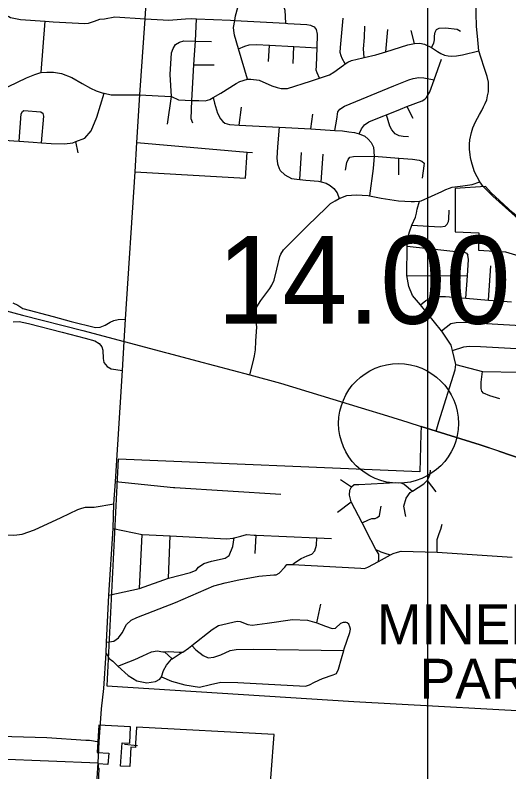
# Model space of a CAD drawing. Extents: x 1659811 to 1934326, y 644115 to 934867.
# Drawn here: x 1840906 to 1847092, y 754351 to 763835 of the extents above; entities that cross this region are included whole.
import ezdxf

# ---------------------------------------------------------------- set-up
doc = ezdxf.new("R2010")
doc.units = 0
for name, color, linetype in [('Default', 7, 'Continuous'), ('GM_X_City_Street', 7, 'Continuous'), ('GM_X_Corporation', 7, 'Continuous'), ('GM_X_Corporation_Text', 7, 'Continuous'), ('GM_X_County_Road', 7, 'Continuous'), ('GM_X_State_Route', 7, 'Continuous'), ('GM_X_Township', 7, 'Continuous'), ('SH_Text', 7, 'Continuous')]:
    doc.layers.add(name, color=color, linetype=linetype)

msp = doc.modelspace()

# ---------------------------------------------------------------- linework, layer by layer
at = {"layer": 'Default'}
msp.add_circle((1845709.2, 758718.6), 750, dxfattribs=at)
at = {"layer": 'GM_X_City_Street'}
for points in [[(1842272.8, 759743.5), (1842289.5, 760025.3), (1842410.7, 761872.5), (1842432, 762236.9), (1842469.3, 762837.5), (1842535.6, 763790.2), (1842582.7, 764517.5), (1842610.2, 764890.3), (1842652.9, 765394.3), (1842655.8, 765523)], [(1843816.7, 763031.1), (1843706.2, 763413.8), (1843656, 763585.4), (1843644.9, 763641.7), (1843643.6, 763679.9), (1843657.1, 763767.9), (1843666.3, 763827.9), (1843694.2, 763931.6), (1843709, 763975.5), (1843733, 764010.3), (1843777.3, 764074.8), (1843797.5, 764104.2), (1843841, 764177.6)], [(1846771, 761689.2), (1846728.6, 761744.8), (1846693, 761806.4), (1846670.9, 761855.7), (1846658.4, 761883.4), (1846647.1, 761912.3), (1846630.2, 761965.5), (1846617.7, 762014.7), (1846609.1, 762051.7), (1846605.2, 762083.2), (1846600.3, 762155.5), (1846599.9, 762216.6), (1846604.2, 762273.3), (1846623.6, 762362.5), (1846642, 762421.1), (1846673.8, 762496.6), (1846723, 762588.4), (1846751.6, 762638.8), (1846775.3, 762684.9), (1846795.7, 762727.5), (1846813.7, 762773.1), (1846825.8, 762821.6), (1846835.5, 762874), (1846837.4, 762949.6), (1846834.5, 762996.1), (1846820.9, 763065), (1846788, 763164.9), (1846739.5, 763309.4), (1846716.2, 763386.9), (1846701.7, 763523.6), (1846685.2, 763696.2), (1846671.6, 764177.2)], [(1843777.3, 764074.8), (1844073, 764023), (1844190.9, 763998.8), (1844240.6, 763975.8), (1844270.2, 763947.2), (1844285.4, 763896.8), (1844294.2, 763733.3)], [(1840220.2, 763975.8), (1840438.6, 763956.5), (1840596.8, 763937.6), (1840670.5, 763908.2), (1840789.7, 763841.9), (1840813.4, 763823.4), (1840825.4, 763817.2), (1840849.2, 763804.7), (1840975.2, 763778.4), (1841284, 763759.1), (1841382, 763753), (1841780.8, 763731.7), (1841825, 763732.9), (1841899.7, 763759.6), (1841968.3, 763782.5), (1842026.6, 763789.4), (1842153.4, 763815.4), (1842535.6, 763790.2)], [(1841233.3, 763114.7), (1841284, 763759.1)], [(1842535.6, 763790.2), (1842759.5, 763775.8), (1842831.5, 763771.3), (1842881.8, 763777.6), (1843039.7, 763789.1), (1843116, 763791.7), (1843179.9, 763789), (1843603.1, 763770.8), (1843657.1, 763767.9), (1844294.2, 763733.3), (1844324.6, 763731.7), (1844559, 763717.4), (1844607, 763708.5), (1844632.9, 763698), (1844656.8, 763687.5)], [(1843117.8, 762766.4), (1843146.2, 763213.8), (1843154.1, 763337.8), (1843164, 763510.1), (1843179.9, 763789)], [(1845040.5, 763224.4), (1845002.9, 763292.2), (1844989.5, 763326.5), (1844980.1, 763364.8), (1844981.3, 763431), (1845017.8, 763795.2)], [(1844719.1, 763044.7), (1844688.8, 763111.4), (1844679.3, 763143.7), (1844680.3, 763197.8), (1844688.8, 763424.2), (1844695.3, 763596.6), (1844680.8, 763653.6), (1844656.8, 763687.5)], [(1845278.9, 763305.2), (1845269.8, 763411.7), (1845282.4, 763555.8), (1845286.9, 763696.1)], [(1845552, 763374.5), (1845577, 763654.7)], [(1845911.4, 763481), (1845865.7, 763643.5)], [(1846120.8, 763428.6), (1846151.9, 763484.9), (1846161.6, 763525.6), (1846161.6, 763576), (1846169.3, 763620.6), (1846186.8, 763653.6), (1846219.7, 763673), (1846299.3, 763676.9), (1846442.8, 763659.4), (1846487.4, 763632.3)], [(1842469.3, 762837.5), (1842696.8, 762824.7), (1842863.3, 762813.2), (1842951.5, 762772), (1843117.8, 762766.4), (1843206.2, 762763.4), (1843288.4, 762761.9), (1843346.8, 762778.9), (1843386, 762801.3), (1843482.6, 762856.6), (1843673.3, 762977.5), (1843722, 763004.7), (1843816.7, 763031.1), (1843860.9, 763034.3), (1843965, 763020.3), (1844120.2, 762949.3), (1844190, 762926), (1844240, 762915.1), (1844318.2, 762913.6), (1844604.7, 763006.7), (1844719.1, 763044.7), (1844844.8, 763086.5), (1844899.6, 763121.6), (1845019.5, 763209.7), (1845040.5, 763224.4), (1845072.3, 763246.8), (1845120.8, 763266), (1845261.9, 763301.5), (1845278.9, 763305.2), (1845425, 763336.7), (1845552, 763374.5), (1845824.1, 763461.6), (1845911.4, 763481), (1845977.3, 763482.9), (1846035.5, 763469.3), (1846120.8, 763428.6), (1846199.4, 763378.2), (1846238.2, 763354.9), (1846283.7, 763334.6), (1846329.3, 763322.9), (1846372, 763320), (1846436, 763325.8), (1846509.7, 763339.4), (1846716.2, 763386.9)], [(1842863.3, 762813.2), (1842846.8, 763088.8), (1842863.6, 763361.2), (1842884.6, 763414.9), (1842915.6, 763466.5), (1842964.3, 763495.7), (1843020.8, 763512.7), (1843164, 763510.1)], [(1843164, 763510.1), (1843365.6, 763502.4)], [(1843706.2, 763413.8), (1843781.9, 763444.8), (1843836.3, 763461.8), (1843930.8, 763468.1), (1844091.6, 763458.8), (1844395.8, 763441.2), (1844688.8, 763424.2)], [(1844081.4, 763254.8), (1844091.6, 763458.8)], [(1844389.9, 763227.1), (1844395.8, 763441.2)], [(1845217.4, 762347.7), (1845246.1, 762409.5), (1845281.1, 762459), (1845336, 762498.1), (1845513.7, 762567), (1845559, 762585.6), (1845734, 762657.3), (1845813, 762689.4), (1846006.6, 762762.6), (1846037, 762780.1), (1846060.7, 762801.9), (1846102.9, 762873.1), (1846154.9, 763022.2), (1846246, 763282.9)], [(1843146.2, 763213.8), (1843400.6, 763211)], [(1839829.5, 762822.6), (1840075.3, 762808.1), (1840251.6, 762796.8), (1840319.9, 762797.6), (1840419.4, 762815.4), (1840503, 762830.4), (1840722.9, 762896.6), (1840823.9, 762938.9), (1841048.5, 763049.1), (1841153.6, 763091.4), (1841226.2, 763114.1), (1841233.3, 763114.7), (1841302.6, 763120.8), (1841384.8, 763119.3), (1841486.8, 763101.4), (1841616.4, 763054.9), (1841747.5, 762978.3), (1841850.7, 762918.3), (1841920.3, 762885), (1841996.2, 762861.6), (1842023.4, 762855.7), (1842108.1, 762837.5), (1842469.3, 762837.5)], [(1844910.3, 762390), (1844935.3, 762529.4), (1844950.9, 762621.4), (1844975.6, 762655), (1845032.5, 762694.1), (1845650.8, 762949.6), (1845836.7, 763024.4), (1845893.2, 763039.4), (1845965.6, 763052.1), (1846027.8, 763051), (1846154.9, 763022.2)], [(1839791.1, 762249.4), (1840067.2, 762232.7), (1840157.4, 762231.1), (1840211.6, 762234.1), (1840243.1, 762240.9), (1840382.8, 762271.1), (1840505.4, 762280.9), (1840629.7, 762278.7), (1840657.6, 762276.7), (1840890.2, 762259.9), (1840958, 762255.3), (1841130.6, 762243.6), (1841236.4, 762235.2), (1841359, 762225.4), (1841523.4, 762220.4), (1841630, 762236.5), (1841667.7, 762250.7), (1841777.5, 762292), (1841859.3, 762384.8), (1841930.6, 762556), (1842023.4, 762855.7)], [(1842813.8, 762469.7), (1842863.3, 762813.2)], [(1843386, 762801.3), (1843404.2, 762729.7), (1843442.1, 762604.7), (1843477, 762535.9), (1843506.5, 762503.3), (1843532.2, 762480.8), (1843590, 762463.7), (1843712.2, 762457.5), (1844213.6, 762432.3), (1844609.9, 762408.7), (1844910.3, 762390), (1845008.9, 762383.7), (1845085, 762374.3), (1845159, 762362.9), (1845217.4, 762347.7), (1845286.6, 762316.5), (1845328.1, 762281.7), (1845365.5, 762238.9), (1845395.5, 762179.1), (1845402.3, 762069.4), (1845389.8, 761913.6), (1845345.5, 761570.6)], [(1843130.9, 762480), (1843111.9, 762536.5), (1843117.8, 762766.4)], [(1845813, 762689.4), (1845888.4, 762544.2)], [(1840958, 762255.3), (1840980.4, 762599.2), (1840997, 762627)], [(1840997, 762627), (1841015.2, 762638.7), (1841228.1, 762621.7), (1841259.3, 762602.2)], [(1841236.4, 762235.2), (1841266.8, 762570), (1841259.3, 762602.2)], [(1843712.2, 762457.5), (1843742.3, 762681.5)], [(1844609.9, 762408.7), (1844637.6, 762595)], [(1845836.1, 762308.5), (1845766.1, 762315.8), (1845716, 762322.8), (1845666.3, 762347.7), (1845627.1, 762396.5), (1845601.8, 762445.1), (1845559, 762585.6)], [(1844213.6, 762432.3), (1844195, 762186), (1844184.5, 762043.8), (1844193.2, 761971.4), (1844212.2, 761910.9), (1844225.9, 761888.6), (1844285.1, 761835.5), (1844368.5, 761787.8), (1844434.5, 761780.7)], [(1841694, 762109), (1841667.7, 762250.7)], [(1842432, 762236.9), (1843812.6, 762117.3), (1843880.8, 762113.5)], [(1843792.8, 761790.2), (1843812.6, 762117.3)], [(1844472.7, 761776.5), (1844492.6, 762114.4)], [(1844738.2, 761746.3), (1844763.1, 762091.4)], [(1845046.4, 761893.8), (1845062.2, 761987.7), (1845076.9, 762025.6), (1845099.4, 762053.2), (1845143.7, 762062.5), (1845402.3, 762069.4)], [(1845402.3, 762069.4), (1845713.4, 762043.2), (1845883.4, 762029), (1845969.4, 762017.3), (1846001.3, 762006.7), (1846029, 761980.2), (1846028.4, 761948.1), (1846005.5, 761790.1)], [(1845713.4, 761835.5), (1845713.4, 762043.2)], [(1842410.7, 761872.5), (1843792.8, 761790.2)], [(1843848, 759327.8), (1843887, 759491.5), (1843905.3, 759563.5), (1843915.7, 759641.6), (1843920.9, 759749.3), (1843935.7, 759928.9), (1843913.3, 760091.6), (1843918, 760131.6), (1843934.9, 760179.4), (1843984.4, 760256.7), (1844095.4, 760409.1), (1844122.2, 760450.7), (1844151.4, 760512.4), (1844183.9, 760652.2), (1844220.9, 760811.9), (1844233.4, 760839.8), (1844268.5, 760895.3), (1844568.7, 761194.6), (1844803.4, 761421), (1844858.4, 761472.1), (1844913.6, 761506.8), (1844964.4, 761534.9), (1845060.8, 761572.7), (1845177.4, 761582.6), (1845329.7, 761573.8), (1845345.5, 761570.6), (1845493.6, 761540.7), (1845707.7, 761506.8), (1845868, 761497.8), (1845910.1, 761499.1), (1845973.2, 761504.1), (1845992.5, 761505.6), (1846251, 761624.2), (1846303.6, 761649.7), (1846348.3, 761667.2), (1846382.9, 761677.8), (1846515.3, 761695.5), (1846630.8, 761713.4), (1846728.6, 761744.8)], [(1844434.5, 761780.7), (1844436.6, 761780.4), (1844472.7, 761776.5), (1844546.7, 761768.5), (1844705, 761755.6), (1844738.2, 761746.3), (1844804.8, 761727.7), (1844854.4, 761698.7), (1844899.9, 761661.8), (1844939.1, 761607), (1844964.4, 761534.9)], [(1846179.2, 758622.4), (1846215.8, 758737), (1846419.2, 759389.9), (1846427.3, 759457), (1846385.3, 759631.1), (1846368.6, 759698.5), (1846253.2, 759874.3), (1846248.4, 759880.1), (1845982.6, 760203.2), (1845885.2, 760321.6), (1845840.4, 760435.7), (1845813.2, 760573.8), (1845818.9, 760937.6), (1845831, 761061), (1845844.7, 761119.2), (1845877.7, 761203.8), (1845920.1, 761302), (1845935.9, 761354.2), (1845943.7, 761402.3), (1845973.2, 761504.1)], [(1845877.7, 761203.8), (1846230.1, 761181.2), (1846292.3, 761191.5), (1846318.3, 761213.6), (1846336.2, 761247.8), (1846338, 761277.9), (1846343.5, 761392.1)], [(1845818.9, 760937.6), (1846545.2, 760859.9), (1846561.3, 760850), (1846575.5, 760828)], [(1846552.4, 760288.3), (1846571.8, 760569.6), (1846585.8, 760771.9), (1846575.5, 760828)], [(1846837.8, 760264.4), (1846867.5, 760691.1)], [(1845813.2, 760573.8), (1846571.8, 760569.6)], [(1840876.3, 760229.6), (1840939.7, 760198), (1841001.2, 760157.5), (1841382.8, 760059), (1841607.9, 759995.8), (1841913.9, 759920.1), (1841972.4, 759926.1), (1842033.7, 759949.8), (1842097.8, 759988.8), (1842142.3, 760009.7), (1842196.7, 760022.3), (1842289.5, 760025.3)], [(1845982.6, 760203.2), (1846050.2, 760260.3), (1846116.4, 760294.6), (1846192.6, 760307), (1846299.1, 760309.5), (1846552.4, 760288.3), (1846837.8, 760264.4), (1847068.7, 760245), (1847125, 760243.5)], [(1840882.7, 759989.5), (1840955.6, 759996.1), (1841075, 759969.6), (1841494.4, 759860.2), (1841785.1, 759788.3), (1841904.8, 759753.1), (1841959.7, 759720.8), (1841990.7, 759679.9), (1842006.2, 759634.8), (1842009, 759533.4), (1842018.9, 759482.7), (1842058.3, 759430.6), (1842110.5, 759403.9), (1842251.3, 759382.7)], [(1846248.4, 759880.1), (1846365.1, 759969.1), (1846431.4, 759981.4), (1846527.8, 759987.9), (1847024.1, 759958.2), (1847245.1, 759943.2), (1847325.4, 759961.6), (1847451.8, 759992.2), (1847489.9, 759986.4), (1847560.6, 759918.6), (1847639.6, 759804.7), (1847649.8, 759774.7), (1847656.3, 759708)], [(1846427.3, 759457), (1846761.2, 759369.7), (1847226.2, 759361.8), (1847469, 759393), (1847770.1, 759436.5), (1847844.3, 759469), (1847904.1, 759542.8), (1847930.3, 759606.8), (1847951.2, 759695.4), (1847955.3, 759738.1), (1847948.9, 759816.2), (1847940.5, 759880.3), (1847906, 759946.3)], [(1841914.8, 753985.8), (1841927.6, 754191.3), (1841932.7, 754272.7), (1841944.7, 754466), (1841961, 754726.7), (1841986.8, 755140.9), (1842017.1, 755394.7), (1842045.2, 755840.5), (1842050.2, 755977.5), (1842081.5, 756565.5), (1842132.5, 757402.1), (1842142.4, 757708.5), (1842164.1, 757989.3), (1842251.3, 759382.7), (1842272.8, 759743.5)], [(1846385.3, 759631.1), (1846525.4, 759677.2), (1846593.7, 759685.5), (1846738.3, 759682.2), (1847188.4, 759658.3), (1847246.6, 759666.6), (1847401.2, 759691.3), (1847656.3, 759708), (1847770.6, 759711.1), (1847951.2, 759695.4)], [(1846978.9, 759025.8), (1846854.1, 759063.3), (1846775.6, 759099), (1846751.4, 759123), (1846745.2, 759155), (1846744.7, 759233.2), (1846761.2, 759369.7)], [(1845799.1, 757550.6), (1845775.1, 757683), (1845807, 757783.1), (1845856.5, 757851.2), (1845884.2, 757870.6), (1846026.6, 757962.1), (1846069.3, 758002.8), (1846090.8, 758038.4), (1846107.1, 758086.5), (1846111.4, 758130.7)], [(1842164.1, 757989.3), (1842889.9, 757914.1), (1842905.3, 757913.1)], [(1844981.8, 758014.1), (1845122, 757922.8)], [(1845122, 757922.8), (1845154.3, 757952.7), (1845210.6, 757954.3), (1845676.8, 757976.3), (1845737.8, 757974.3), (1845778.5, 757956), (1845884.2, 757870.6)], [(1846069.3, 758002.8), (1846175.1, 757861.6)], [(1842905.3, 757913.1), (1844233.3, 757830.1)], [(1845286.4, 757408), (1845254.4, 757473), (1845116.7, 757734.8), (1845093.3, 757820.5), (1845099.6, 757880.7), (1845122, 757922.8)], [(1840425.8, 757344.2), (1840686.5, 757328.1), (1840742.2, 757325), (1840881.4, 757317.1), (1840925.6, 757321.3), (1840995.8, 757331.6), (1841148.2, 757384.5), (1841484.9, 757540.4), (1841691.2, 757637.7), (1841741.4, 757657.9), (1841789.5, 757670.2), (1841896, 757668.7), (1842142.4, 757708.5)], [(1844945.3, 757604.6), (1845116.7, 757734.8)], [(1845254.4, 757473), (1845334.8, 757511.7), (1845373, 757525.5), (1845415.3, 757525.2), (1845443.5, 757537.1), (1845469.7, 757561), (1845480.1, 757613.2), (1845492.5, 757681.4)], [(1842132.5, 757402.1), (1842498.8, 757327.5), (1842847.7, 757309.7), (1843557.3, 757273.6), (1843635.6, 757278), (1843650.9, 757282.2), (1843731.9, 757304.6), (1843806.1, 757325), (1843900.6, 757317.4), (1843924.8, 757316.3), (1844686.1, 757282.1), (1844869, 757273.8)], [(1845457.9, 756989.4), (1845462.7, 757026.8), (1845461, 757079), (1845425.1, 757137.2), (1845304.1, 757372.2), (1845286.4, 757408)], [(1846194.6, 757223.7), (1846194.6, 757225.3), (1846195.4, 757261.7), (1846218, 757337.9), (1846240.4, 757391.9), (1846254.8, 757454.1)], [(1842081.5, 756565.5), (1842465.2, 756649.5), (1842826.1, 756776.8), (1843101.6, 756848.5), (1843173.7, 756880.9), (1843203.7, 756915.1), (1843269.7, 756961.5), (1843366, 756992.1), (1843536.5, 757029), (1843586.5, 757063.3), (1843632.1, 757175.8), (1843650.9, 757282.2)], [(1842465.2, 756649.5), (1842498.8, 757327.5)], [(1842826.1, 756776.8), (1842847.7, 757309.7)], [(1843913.8, 757088.9), (1843924.8, 757316.3)], [(1844380.7, 756949.3), (1844418.6, 756981), (1844490.7, 757023.5), (1844564.8, 757057.9), (1844625, 757078.2), (1844660.9, 757120.5), (1844680.6, 757190.8), (1844686.1, 757282.1)], [(1846191.8, 757103.9), (1846194.6, 757223.7)], [(1842050.2, 755977.5), (1842141.6, 755987.8), (1842202.6, 756029.9), (1842246.8, 756092.9), (1842301.5, 756196), (1842360.4, 756252.8), (1842431.9, 756286.5), (1842913.6, 756471.6), (1843397, 756680.9), (1843538.6, 756721.3), (1843708.2, 756759), (1843958.4, 756804.5), (1844145.5, 756819.5), (1844175.6, 756818.8), (1844214.3, 756839.8), (1844284.6, 756918.2), (1844309.6, 756951.7), (1844365.8, 756950.2), (1844380.7, 756949.3), (1845235.9, 756902.8), (1845284.1, 756901.5), (1845326.7, 756918.5), (1845457.9, 756989.4), (1845606.7, 757069.8), (1845642.4, 757089.3), (1845695, 757106.5), (1845743, 757116.8), (1846191.8, 757103.9), (1847132.2, 757043.2)], [(1845425.1, 757137.2), (1845489, 757110.3), (1845563.3, 757083.8), (1845606.7, 757069.8)], [(1844685.7, 756218.6), (1844737.7, 756451.1)], [(1842194.7, 755677.1), (1842329.1, 755731.7), (1842407.7, 755759.3), (1842504.4, 755804.9), (1842615.3, 755856.4), (1842685.8, 755868), (1842758, 755855.5), (1842776.3, 755856.9), (1842828.4, 755861.1), (1842963.1, 755852.1), (1842998.2, 755850.3), (1843007.3, 755849.8), (1843078, 755901.6), (1843118.4, 755933.9), (1843372.8, 756136.7), (1843455.5, 756186.3), (1843687, 756239.1), (1843727.2, 756234.8), (1843823.5, 756198), (1843873.7, 756187.6), (1844062.8, 756214.5), (1844382.8, 756262.6), (1844569.7, 756251.3), (1844685.7, 756218.6), (1844792.4, 756175.6), (1844878.7, 756146.9), (1844920.9, 756150.7), (1844985.6, 756214.5), (1845019.9, 756226.3), (1845046, 756228.2)], [(1842045.2, 755840.5), (1842086.1, 755771.5), (1842130.1, 755737), (1842194.7, 755677.1), (1842324.1, 755557), (1842432.3, 755492.1), (1842554.8, 755467.1), (1842665.4, 755484.5), (1842717.9, 755514.3), (1842738.1, 755542.3), (1842864.5, 755487.2), (1843031.1, 755439.9), (1843217.9, 755414.6), (1843352.8, 755445.9), (1843481.6, 755477.2), (1843694.7, 755469.7), (1844544.9, 755424), (1844593.2, 755439.8), (1844657.7, 755475.5), (1844758.5, 755523.1), (1844891.5, 755566.4), (1844933.8, 755584.2), (1844956.2, 755636.3), (1844995.2, 755772.6), (1845024, 755871.9), (1845030, 755892.8), (1845097.5, 756097.3), (1845105.8, 756141.4), (1845100, 756169.6), (1845086.1, 756203.8), (1845064.1, 756220), (1845046, 756228.2)], [(1843118.4, 755933.9), (1843170.3, 755880.9), (1843260.4, 755810), (1843324.6, 755781.5), (1843397, 755787), (1843483.6, 755816.6), (1843598.5, 755870.1), (1843675, 755885.6), (1843894.1, 755888.2), (1845024, 755871.9)], [(1842738.1, 755542.3), (1842766.8, 755622.4), (1842801.3, 755686.5), (1842864.1, 755762.4), (1842874.8, 755769.4), (1842998.2, 755850.3)], [(1842776.3, 755856.9), (1842874.8, 755769.4)], [(1840666.1, 754803.3), (1840673.1, 754802.8), (1840717.8, 754799.5), (1841304, 754779.9), (1841792.9, 754750.1)], [(1841792.9, 754750.1), (1841839.4, 754747.3), (1841961, 754726.7)], [(1842278.4, 754697.6), (1842437.1, 754683.1)], [(1839187.1, 754615), (1839188, 754614.9), (1839592.4, 754587.6), (1840548, 754523.1), (1840698.9, 754513.3), (1841944.7, 754466)]]:
    msp.add_lwpolyline(points, dxfattribs=at)
at = {"layer": 'GM_X_Corporation'}
for points in [[(1846420.1, 761663.3), (1846420.2, 761117.1), (1846715.2, 761105.7), (1846711.4, 760890.1), (1847048, 760867.4), (1847524.7, 760727.3), (1847828.1, 760641.3), (1847953.3, 760667.2), (1847965.5, 760880.4), (1847998, 760873.1), (1848170.3, 760838.4), (1848171.6, 760940.2), (1848018.8, 760970.9), (1847971.6, 760981.5), (1847847.1, 761009.3), (1847697.5, 761052.4), (1847485.5, 761136.7), (1847284.4, 761241), (1847136.1, 761363.4), (1846868.4, 761606.8), (1846798.7, 761686.4)], [(1841918.1, 753970.7), (1844078, 753834.5), (1844153.1, 754821.4), (1842427.2, 754913.1), (1842416.2, 754705.6), (1842413.2, 754656.6), (1842356.3, 754659.6), (1842341.9, 754417.4), (1842228.1, 754424.2), (1842245.4, 754714.9), (1842341.3, 754709.7), (1842352.3, 754917.1), (1841955.7, 754938.2), (1841932.3, 754593.5), (1842078.9, 754583.6), (1842069.6, 754444.7), (1841948.4, 754452.9), (1841945.3, 754402.7), (1841954.4, 754398.6), (1841947.3, 754187.9), (1841941, 754175.5), (1841934.5, 754072.8), (1841924.5, 754073.4)]]:
    msp.add_lwpolyline(points, close=True, dxfattribs=at)
msp.add_lwpolyline([(1847295.6, 758255.9), (1846965.2, 758371.1), (1846732.4, 758449.8), (1846179.2, 758622.4), (1845992.1, 758680.5), (1845989.7, 758586.1), (1845977.8, 758109.2), (1842198.1, 758268.4), (1842056, 755428.9), (1845150.1, 755234.7), (1847877.1, 755083.5)], dxfattribs=at)
at = {"layer": 'GM_X_County_Road'}
msp.add_lwpolyline([(1848222.4, 760929.5), (1848097.7, 760942.3), (1847910.2, 760976.2), (1847809.5, 761007.5), (1847728.5, 761030.7), (1847655, 761057.1), (1847502.2, 761118.2), (1847369.2, 761181), (1847273.4, 761228.9), (1847207.3, 761281.8), (1846891.8, 761564.3), (1846789.7, 761664.8), (1846771, 761689.2)], dxfattribs=at)
at = {"layer": 'GM_X_State_Route'}
for points in [[(1838963.6, 760343.1), (1839136.1, 760331.8), (1839708.2, 760292.7), (1840306.6, 760239), (1840508.8, 760205.8), (1840736, 760144.5), (1840997.3, 760073.1), (1841754.1, 759881.3), (1842272.8, 759743.5), (1842790.2, 759605.2)], [(1842790.2, 759605.2), (1842821.7, 759596.8), (1843183.7, 759500.9), (1843848, 759327.8), (1844230.5, 759224.1), (1845240.5, 758914), (1845570.5, 758811.5)], [(1845570.5, 758811.5), (1845826.2, 758732.1)], [(1845826.2, 758732.1), (1845992.1, 758680.5), (1846179.2, 758622.4), (1846732.4, 758449.8), (1846961.3, 758372.5), (1846965.2, 758371.1), (1847295.6, 758255.9), (1847303.5, 758253.1)]]:
    msp.add_lwpolyline(points, dxfattribs=at)
at = {"layer": 'GM_X_Township'}
msp.add_lwpolyline([(1841932.7, 754272.7), (1841944.7, 754466), (1841961, 754726.7), (1841986.8, 755140.9), (1842017.1, 755394.7), (1842045.2, 755840.5), (1842050.2, 755977.5), (1842081.4, 756565.5), (1842132.5, 757402.1), (1842142.4, 757708.5), (1842164.1, 757989.3), (1842251.3, 759382.7), (1842272.7, 759743.5), (1842289.5, 760025.3), (1842410.7, 761872.5), (1842432, 762236.9), (1842469.3, 762837.5), (1842535.6, 763790.2), (1842582.7, 764517.5)], dxfattribs=at)
at = {"layer": 'SH_Text'}
msp.add_lwpolyline([(1741462.1, 842026.1), (1846072.7, 842026.1), (1846072.7, 754070.2), (1741462.1, 754070.2)], close=True, dxfattribs=at)

# ---------------------------------------------------------------- texts
at = {"layer": 'Default'}
msp.add_text('14.00', height=1100, dxfattribs=at).set_placement((1843434.5, 759967))
at = {"layer": 'GM_X_Corporation_Text'}
for s, p in [('MINERVA', (1845439, 755950.4)), ('PARK', (1845973.6, 755268))]:
    msp.add_text(s, height=500, rotation=0.00001, dxfattribs=at).set_placement(p)

doc.saveas('drawing.dxf')
